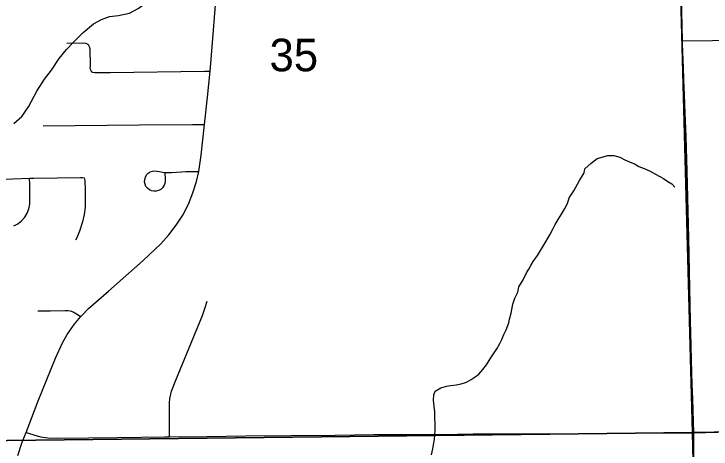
# Model space of a CAD drawing. Extents: x 0 to 34, y 0 to 22.
# Drawn here: x 21.389 to 22.282, y 14.626 to 15.184 of the extents above; entities that cross this region are included whole.
import ezdxf

# ---------------------------------------------------------------- set-up
doc = ezdxf.new("R2010")
doc.units = 0
for name, color, linetype in [('GM_X_City_Street', 7, 'Continuous'), ('GM_X_Corporation', 7, 'Continuous'), ('GM_X_Minor_River', 7, 'Continuous'), ('GM_X_Section', 7, 'Continuous'), ('GM_X_Section_Text', 7, 'Continuous'), ('GM_X_State_Route', 7, 'Continuous'), ('GM_X_Township_Road', 7, 'Continuous')]:
    doc.layers.add(name, color=color, linetype=linetype)

msp = doc.modelspace()

# ---------------------------------------------------------------- linework, layer by layer
at = {"layer": 'GM_X_City_Street'}
for points in [[(21.45623, 15.14683), (21.47791, 15.14724), (21.48093, 15.14662), (21.48356, 15.14503), (21.48521, 15.14251), (21.48584, 15.13951), (21.48613, 15.11777), (21.48605, 15.1146), (21.48656, 15.11288), (21.48732, 15.11114), (21.488, 15.11057), (21.4894, 15.10976), (21.4925, 15.10907), (21.51196, 15.10906), (21.63265, 15.11063), (21.6401, 15.11069)], [(21.42586, 15.04061), (21.54948, 15.04218), (21.61729, 15.04264), (21.62349, 15.04251), (21.63297, 15.04232)], [(21.58222, 14.98017), (21.58229, 14.97286), (21.58232, 14.96977), (21.58191, 14.96672), (21.58076, 14.96386), (21.57904, 14.96131), (21.5768, 14.95924), (21.57403, 14.95789), (21.57106, 14.95707), (21.56799, 14.95684), (21.56497, 14.95738), (21.56223, 14.95878), (21.55985, 14.96075), (21.55788, 14.96312), (21.55662, 14.96592), (21.55607, 14.96895), (21.5563, 14.97203), (21.55714, 14.97498), (21.55862, 14.97768), (21.5607, 14.97995), (21.56328, 14.98164), (21.56617, 14.98269), (21.56922, 14.98298), (21.57529, 14.98201), (21.58133, 14.98073), (21.59052, 14.98093), (21.60318, 14.98175), (21.60908, 14.98202), (21.61209, 14.98221), (21.62547, 14.9823)], [(21.29298, 14.9669), (21.33023, 14.97014), (21.36446, 14.972), (21.40864, 14.97342), (21.41425, 14.9736), (21.4741, 14.97434), (21.47646, 14.97437), (21.47847, 14.97382), (21.47912, 14.97252), (21.47957, 14.97081), (21.47988, 14.9583), (21.47971, 14.93629), (21.47871, 14.92688), (21.4767, 14.91764), (21.47281, 14.90565), (21.46903, 14.89697), (21.46757, 14.89418)], [(21.38849, 14.91235), (21.39377, 14.91524), (21.39848, 14.91906), (21.40246, 14.92361), (21.40557, 14.92881), (21.40772, 14.93447), (21.40885, 14.94043), (21.40902, 14.95588), (21.40882, 14.96517), (21.40864, 14.97342)], [(21.58796, 14.64175), (21.58809, 14.68505), (21.58858, 14.6912), (21.59069, 14.70021), (21.59631, 14.7146), (21.63023, 14.79759), (21.63332, 14.80647), (21.63621, 14.81576)], [(21.41919, 14.8036), (21.43518, 14.80366), (21.45441, 14.80407), (21.45778, 14.80381), (21.46068, 14.80345), (21.46251, 14.8029), (21.46393, 14.80236), (21.46529, 14.80163), (21.46657, 14.8009), (21.47453, 14.79634)], [(21.40411, 14.64749), (21.42272, 14.64199), (21.4319, 14.64063), (21.44434, 14.64024), (21.48423, 14.64073), (21.52132, 14.64118), (21.58145, 14.64179), (21.58796, 14.64175), (21.63583, 14.64226), (21.68532, 14.64301), (21.74436, 14.64354), (21.80017, 14.64419), (21.84992, 14.64472), (21.90256, 14.64503), (21.93663, 14.64496), (21.97704, 14.64556), (22.01425, 14.64576), (22.06696, 14.64574), (22.13831, 14.64629), (22.20969, 14.64685), (22.25996, 14.64717)], [(22.25996, 14.64717), (22.29032, 14.648), (22.31564, 14.64864), (22.31783, 14.64866), (22.39973, 14.64927), (22.43658, 14.64997)]]:
    msp.add_lwpolyline(points, dxfattribs=at)
at = {"layer": 'GM_X_Corporation'}
msp.add_lwpolyline([(22.74833, 15.15503), (22.24532, 15.14936), (22.23715, 15.45405), (22.13846, 15.44995), (22.12883, 15.65323), (22.16309, 15.6538), (22.16468, 15.68603), (22.23037, 15.68928), (22.22398, 15.97752), (18.62557, 15.97752)], dxfattribs=at)
at = {"layer": 'GM_X_Minor_River'}
for points in [[(21.38828, 15.04389), (21.39883, 15.05269), (21.40708, 15.06489), (21.41792, 15.08507), (21.42766, 15.10069), (21.43667, 15.11214), (21.44642, 15.127), (21.45618, 15.13883), (21.46559, 15.14838), (21.47724, 15.16061), (21.4908, 15.17171), (21.50099, 15.17709), (21.51119, 15.18096), (21.52254, 15.18219), (21.53653, 15.18533), (21.54786, 15.1911), (21.5618, 15.20144), (21.57384, 15.21329), (21.58512, 15.22513), (21.59716, 15.23622)], [(21.92691, 14.6339), (21.9276, 14.63884), (21.92791, 14.64455), (21.9286, 14.65025), (21.92849, 14.65823), (21.928, 14.66696), (21.92791, 14.6738), (21.92744, 14.68101), (21.92658, 14.68897), (21.92687, 14.69581), (21.92833, 14.70039), (21.93588, 14.70467), (21.94308, 14.70666), (21.94801, 14.70749), (21.95561, 14.70835), (21.96206, 14.70995), (21.96849, 14.71194), (21.97453, 14.71544), (21.97981, 14.71893), (21.98433, 14.72241), (21.98958, 14.72817), (21.99445, 14.73432), (21.99891, 14.74197), (22.00414, 14.74964), (22.0075, 14.75462), (22.01159, 14.76151), (22.01381, 14.76648), (22.01639, 14.77297), (22.01935, 14.77909), (22.02304, 14.78787), (22.02374, 14.79282), (22.02592, 14.80045), (22.02805, 14.81187), (22.03062, 14.8195), (22.03432, 14.82753), (22.03575, 14.83438), (22.04134, 14.8432), (22.04579, 14.85199), (22.04839, 14.85697), (22.05099, 14.86156), (22.05435, 14.86654), (22.05957, 14.87421), (22.06218, 14.8788), (22.06702, 14.88646), (22.07075, 14.89259), (22.07558, 14.90101), (22.07966, 14.90904), (22.08226, 14.91401), (22.08598, 14.92052), (22.09045, 14.92742), (22.09492, 14.93469), (22.09826, 14.94119), (22.10045, 14.94844), (22.10642, 14.95726), (22.11347, 14.97065), (22.11943, 14.9806), (22.12051, 14.98555), (22.1284, 14.99288), (22.13631, 14.99868), (22.14995, 15.00266), (22.15756, 15.00276), (22.16519, 15.00058), (22.1717, 14.99725), (22.17744, 14.99467), (22.18508, 14.99173), (22.18969, 14.98875), (22.19657, 14.98581), (22.20307, 14.98285), (22.21074, 14.97878), (22.21648, 14.97581), (22.22107, 14.97322), (22.22683, 14.9695), (22.23181, 14.96652), (22.23567, 14.96202)], [(21.92368, 14.61866), (21.92548, 14.62666), (21.92691, 14.6339)]]:
    msp.add_lwpolyline(points, dxfattribs=at)
at = {"layer": 'GM_X_Section'}
for points in [[(23.23748, 15.67257), (23.25514, 14.66297), (22.2584, 14.6473), (22.23129, 15.65153)], [(22.23129, 15.65153), (22.2584, 14.6473), (21.26959, 14.63583), (21.26087, 14.6354), (21.24285, 15.64234)], [(22.2584, 14.6473), (23.25514, 14.66297), (23.27399, 13.64315), (22.28222, 13.62221)], [(21.26959, 14.63583), (22.2584, 14.6473), (22.28222, 13.62221), (21.2938, 13.61037)]]:
    msp.add_lwpolyline(points, close=True, dxfattribs=at)
at = {"layer": 'GM_X_State_Route'}
msp.add_lwpolyline([(21.39361, 14.61784), (21.39876, 14.63369), (21.40004, 14.63698), (21.40411, 14.64749), (21.41978, 14.688), (21.44187, 14.74263), (21.45069, 14.76237), (21.45685, 14.77305), (21.4657, 14.78572), (21.47453, 14.79634), (21.47557, 14.79759), (21.48424, 14.80636), (21.50991, 14.82884), (21.55416, 14.86784), (21.57672, 14.88923), (21.58721, 14.90076), (21.59663, 14.91319), (21.60496, 14.92636), (21.61223, 14.94017), (21.61809, 14.95461), (21.62275, 14.96951), (21.62547, 14.9823), (21.62862, 15.00325), (21.63297, 15.04232), (21.63688, 15.07735), (21.6401, 15.11069), (21.64105, 15.12064), (21.64903, 15.22281)], dxfattribs=at)
at = {"layer": 'GM_X_Township_Road'}
msp.add_line((22.24576, 15.15029), (22.24319, 15.2443), dxfattribs=at)
for points in [[(22.25996, 14.64717), (22.25895, 14.69038), (22.25786, 14.70924), (22.25735, 14.72356), (22.2563, 14.7755), (22.25579, 14.7904), (22.25373, 14.89645), (22.25157, 14.98321), (22.2501, 15.02657), (22.24855, 15.06709), (22.24801, 15.08253), (22.24778, 15.08777), (22.24665, 15.11473), (22.24568, 15.14573), (22.24576, 15.15029)], [(22.26277, 14.16563), (22.26503, 14.17456), (22.26661, 14.18363), (22.268, 14.19885), (22.2686, 14.21424), (22.26843, 14.23594), (22.26716, 14.2854), (22.26656, 14.31328), (22.26593, 14.34731), (22.26543, 14.36897), (22.2647, 14.39365), (22.264, 14.42136), (22.26333, 14.43362), (22.26338, 14.44291), (22.26302, 14.4575), (22.2626, 14.47024), (22.2623, 14.48589), (22.26173, 14.51995), (22.26158, 14.53848), (22.26093, 14.5756), (22.26024, 14.60944), (22.25997, 14.63082), (22.25996, 14.64717)]]:
    msp.add_lwpolyline(points, dxfattribs=at)

# ---------------------------------------------------------------- texts
at = {"layer": 'GM_X_Section_Text'}
msp.add_text('35', height=0.041856, rotation=0.00001, dxfattribs=at).set_placement((21.71622, 15.11067))

doc.saveas('drawing.dxf')
